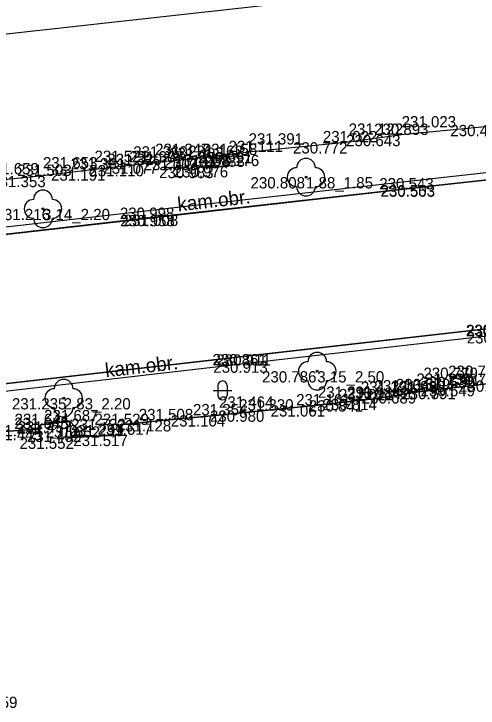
# Model space of a CAD drawing. Extents: x -599516 to -599132, y -1163668 to -1163119.
# Drawn here: x -599448.33 to -599435.97, y -1163526.35 to -1163507.88 of the extents above; entities that cross this region are included whole.
import ezdxf

# ---------------------------------------------------------------- set-up
doc = ezdxf.new("R2010")
doc.units = 0
for name, color, linetype in [('Bod-oznac1', 7, 'Continuous'), ('Bod-oznac2', 7, 'Continuous'), ('Bod-oznac3', 7, 'Continuous'), ('Bod-vyska1', 7, 'Continuous'), ('Bod-vyska2', 7, 'Continuous'), ('Bod-vyska3', 7, 'Continuous'), ('Z_cela-hrobu-dolni-linie', 7, 'Continuous'), ('Z_cela-hrobu-horni-linie', 7, 'Continuous'), ('Z_komunikace', 7, 'Continuous'), ('Z_kultury-znacky', 7, 'Continuous'), ('Z_obvod-kmene-spodek-ve-vysce1_2m', 7, 'Continuous'), ('Z_popis-budov-povrchu', 7, 'Continuous'), ('Z_stromy-kere', 7, 'Continuous'), ('Z_terenni-hrana', 7, 'Continuous'), ('Z_zdi-ohradni', 7, 'Continuous'), ('Z_zpevnene-plochy', 7, 'Continuous')]:
    doc.layers.add(name, color=color, linetype=linetype)

msp = doc.modelspace()

# ---------------------------------------------------------------- linework, layer by layer
at = {"layer": 'Bod-oznac1'}
for p, q in [((-599438.008, -1163511.099), (-599438.008, -1163511.099)), ((-599439.418, -1163511.294), (-599439.418, -1163511.294)), ((-599442.084, -1163511.555), (-599442.084, -1163511.555)), ((-599443.507, -1163511.738), (-599443.507, -1163511.738)), ((-599443.058, -1163511.684), (-599443.058, -1163511.684)), ((-599442.667, -1163511.633), (-599442.667, -1163511.633)), ((-599445.156, -1163511.901), (-599445.156, -1163511.901)), ((-599444.573, -1163511.832), (-599444.573, -1163511.832)), ((-599442.619, -1163511.929), (-599442.619, -1163511.929)), ((-599446.188, -1163512.018), (-599446.188, -1163512.018)), ((-599442.999, -1163511.949), (-599442.999, -1163511.949)), ((-599447.56, -1163512.189), (-599447.56, -1163512.189)), ((-599440.555, -1163512.223), (-599440.555, -1163512.223)), ((-599437.113, -1163512.248), (-599437.113, -1163512.248)), ((-599437.091, -1163512.436), (-599437.091, -1163512.436)), ((-599437.09, -1163512.446), (-599437.09, -1163512.446)), ((-599444.055, -1163513.033), (-599444.055, -1163513.033)), ((-599447.56, -1163513.067), (-599447.56, -1163513.067)), ((-599444.033, -1163513.221), (-599444.033, -1163513.221)), ((-599444.032, -1163513.231), (-599444.032, -1163513.231)), ((-599441.683, -1163516.929), (-599441.683, -1163516.929)), ((-599441.682, -1163516.939), (-599441.682, -1163516.939)), ((-599441.66, -1163517.128), (-599441.66, -1163517.128)), ((-599440.256, -1163517.386), (-599440.256, -1163517.386)), ((-599436.692, -1163517.591), (-599436.692, -1163517.591)), ((-599436.035, -1163517.537), (-599436.035, -1163517.537)), ((-599436.651, -1163517.829), (-599436.651, -1163517.829)), ((-599436.651, -1163517.831), (-599436.651, -1163517.831)), ((-599436.025, -1163517.754), (-599436.025, -1163517.754)), ((-599437.614, -1163517.946), (-599437.614, -1163517.946)), ((-599447.008, -1163518.104), (-599447.008, -1163518.104)), ((-599439.095, -1163518.16), (-599439.095, -1163518.16)), ((-599438.73, -1163518.122), (-599438.73, -1163518.122)), ((-599440.238, -1163518.293), (-599440.238, -1163518.293)), ((-599442.872, -1163518.558), (-599442.872, -1163518.558)), ((-599441.648, -1163518.432), (-599441.648, -1163518.432)), ((-599446.846, -1163518.718), (-599446.846, -1163518.718)), ((-599444.321, -1163518.689), (-599444.321, -1163518.689)), ((-599447.636, -1163518.922), (-599447.636, -1163518.922)), ((-599447.622, -1163518.817), (-599447.622, -1163518.817)), ((-599445.506, -1163518.817), (-599445.506, -1163518.817)), ((-599446.602, -1163518.97), (-599446.602, -1163518.97)), ((-599445.475, -1163519.079), (-599445.475, -1163519.079)), ((-599446.807, -1163519.152), (-599446.807, -1163519.152))]:
    msp.add_line(p, q, dxfattribs=at)
at = {"layer": 'Bod-oznac2'}
for p, q in [((-599438.008, -1163511.099), (-599438.008, -1163511.099)), ((-599439.418, -1163511.294), (-599439.418, -1163511.294)), ((-599442.084, -1163511.555), (-599442.084, -1163511.555)), ((-599443.507, -1163511.738), (-599443.507, -1163511.738)), ((-599443.058, -1163511.684), (-599443.058, -1163511.684)), ((-599442.667, -1163511.633), (-599442.667, -1163511.633)), ((-599445.156, -1163511.901), (-599445.156, -1163511.901)), ((-599444.573, -1163511.832), (-599444.573, -1163511.832)), ((-599442.619, -1163511.929), (-599442.619, -1163511.929)), ((-599446.188, -1163512.018), (-599446.188, -1163512.018)), ((-599442.999, -1163511.949), (-599442.999, -1163511.949)), ((-599447.56, -1163512.189), (-599447.56, -1163512.189)), ((-599436.692, -1163517.591), (-599436.692, -1163517.591)), ((-599436.035, -1163517.537), (-599436.035, -1163517.537)), ((-599436.025, -1163517.754), (-599436.025, -1163517.754)), ((-599437.614, -1163517.946), (-599437.614, -1163517.946)), ((-599439.095, -1163518.16), (-599439.095, -1163518.16)), ((-599438.73, -1163518.122), (-599438.73, -1163518.122)), ((-599440.238, -1163518.293), (-599440.238, -1163518.293)), ((-599442.872, -1163518.558), (-599442.872, -1163518.558)), ((-599441.648, -1163518.432), (-599441.648, -1163518.432)), ((-599446.846, -1163518.718), (-599446.846, -1163518.718)), ((-599444.321, -1163518.689), (-599444.321, -1163518.689)), ((-599447.636, -1163518.922), (-599447.636, -1163518.922)), ((-599447.622, -1163518.817), (-599447.622, -1163518.817)), ((-599445.506, -1163518.817), (-599445.506, -1163518.817)), ((-599445.475, -1163519.079), (-599445.475, -1163519.079)), ((-599446.807, -1163519.152), (-599446.807, -1163519.152))]:
    msp.add_line(p, q, dxfattribs=at)
at = {"layer": 'Bod-oznac3'}
for p, q in [((-599438.008, -1163511.099), (-599438.008, -1163511.099)), ((-599439.418, -1163511.294), (-599439.418, -1163511.294)), ((-599442.084, -1163511.555), (-599442.084, -1163511.555)), ((-599445.156, -1163511.901), (-599445.156, -1163511.901)), ((-599444.573, -1163511.832), (-599444.573, -1163511.832)), ((-599446.188, -1163512.018), (-599446.188, -1163512.018)), ((-599447.56, -1163512.189), (-599447.56, -1163512.189)), ((-599437.614, -1163517.946), (-599437.614, -1163517.946)), ((-599439.095, -1163518.16), (-599439.095, -1163518.16)), ((-599438.73, -1163518.122), (-599438.73, -1163518.122)), ((-599440.238, -1163518.293), (-599440.238, -1163518.293)), ((-599442.872, -1163518.558), (-599442.872, -1163518.558)), ((-599446.807, -1163519.152), (-599446.807, -1163519.152))]:
    msp.add_line(p, q, dxfattribs=at)
at = {"layer": 'Z_cela-hrobu-dolni-linie'}
for points in [[(-599435.23, -1163510.833), (-599438.008, -1163511.099), (-599439.418, -1163511.294), (-599442.084, -1163511.555), (-599442.667, -1163511.633), (-599443.058, -1163511.684), (-599443.507, -1163511.738), (-599444.573, -1163511.832), (-599445.156, -1163511.901), (-599446.188, -1163512.018), (-599447.56, -1163512.189), (-599449.119, -1163512.348), (-599449.987, -1163512.469), (-599451.605, -1163512.656), (-599454.27, -1163512.933), (-599458.25, -1163513.395), (-599461.066, -1163513.751), (-599462.144, -1163513.815), (-599462.685, -1163513.906), (-599463.788, -1163514.036), (-599466.491, -1163514.331), (-599469.24, -1163514.642)], [(-599443.058, -1163511.684), (-599443.507, -1163511.738)], [(-599429.704, -1163517.085), (-599432.337, -1163517.351), (-599434.997, -1163517.633), (-599436.025, -1163517.754), (-599436.651, -1163517.829), (-599437.614, -1163517.946), (-599438.73, -1163518.122), (-599439.095, -1163518.16), (-599440.238, -1163518.293), (-599441.648, -1163518.432), (-599442.872, -1163518.558), (-599444.321, -1163518.689), (-599445.506, -1163518.817), (-599445.475, -1163519.079), (-599446.807, -1163519.152), (-599446.846, -1163518.718), (-599447.622, -1163518.817), (-599447.636, -1163518.922), (-599449.534, -1163519.065)]]:
    msp.add_lwpolyline(points, dxfattribs=at)
at = {"layer": 'Z_cela-hrobu-horni-linie'}
for points in [[(-599435.23, -1163510.833), (-599438.008, -1163511.099), (-599438.008, -1163511.099), (-599439.418, -1163511.294), (-599439.418, -1163511.294), (-599442.084, -1163511.555), (-599442.084, -1163511.555), (-599443.507, -1163511.738), (-599444.573, -1163511.832), (-599444.573, -1163511.832), (-599445.156, -1163511.901), (-599445.156, -1163511.901), (-599446.188, -1163512.018), (-599446.188, -1163512.018), (-599447.56, -1163512.189), (-599447.56, -1163512.189), (-599449.119, -1163512.348)], [(-599449.534, -1163519.065), (-599447.636, -1163518.922), (-599447.622, -1163518.817), (-599446.846, -1163518.718), (-599446.807, -1163519.152), (-599446.807, -1163519.152), (-599445.475, -1163519.079), (-599445.506, -1163518.817), (-599444.321, -1163518.689), (-599442.872, -1163518.558), (-599442.872, -1163518.558), (-599441.648, -1163518.432), (-599440.238, -1163518.293), (-599440.238, -1163518.293), (-599439.095, -1163518.16), (-599439.095, -1163518.16), (-599438.73, -1163518.122), (-599438.73, -1163518.122), (-599437.614, -1163517.946), (-599437.614, -1163517.946), (-599434.997, -1163517.633)]]:
    msp.add_lwpolyline(points, dxfattribs=at)
at = {"layer": 'Z_komunikace'}
for points in [[(-599473.086, -1163516.534), (-599466.549, -1163515.844), (-599459.082, -1163514.927), (-599451.472, -1163514.076), (-599444.032, -1163513.231), (-599437.09, -1163512.446), (-599427.751, -1163511.414), (-599421.407, -1163510.664)], [(-599421.581, -1163514.662), (-599428.36, -1163515.423), (-599434.819, -1163516.148), (-599441.683, -1163516.929), (-599449.913, -1163517.876), (-599458.749, -1163518.857), (-599467.027, -1163519.79), (-599473.501, -1163520.532), (-599473.927, -1163520.461), (-599474.378, -1163520.597), (-599474.641, -1163520.812), (-599479.573, -1163521.271)]]:
    msp.add_lwpolyline(points, dxfattribs=at)
at = {"layer": 'Z_kultury-znacky'}
for p, q in [((-599442.902, -1163517.771), (-599442.902, -1163518.021)), ((-599442.652, -1163517.771), (-599442.652, -1163518.021)), ((-599443.027, -1163517.896), (-599442.527, -1163517.896))]:
    msp.add_line(p, q, dxfattribs=at)
for centre, start, end in [((-599442.778, -1163517.771), 0, 180), ((-599442.778, -1163518.021), 180, 0)]:
    msp.add_arc(centre, 0.125, start, end, dxfattribs=at)
at = {"layer": 'Z_stromy-kere'}
for centre in [(-599440.555, -1163512.223), (-599447.56, -1163513.067), (-599440.256, -1163517.386), (-599447.008, -1163518.104)]:
    msp.add_circle(centre, 0.025, dxfattribs=at)
for centre, start, end in [((-599440.555, -1163511.973), 0, 180), ((-599440.805, -1163512.223), 90, 270), ((-599440.305, -1163512.223), 270, 90), ((-599440.555, -1163512.473), 180, 0), ((-599447.56, -1163512.817), 0, 180), ((-599447.81, -1163513.067), 90, 270), ((-599447.31, -1163513.067), 270, 90), ((-599447.56, -1163513.317), 180, 0), ((-599440.256, -1163517.136), 0, 180), ((-599440.506, -1163517.386), 90, 270), ((-599440.006, -1163517.386), 270, 90), ((-599447.008, -1163517.854), 0, 180), ((-599440.256, -1163517.636), 180, 0), ((-599447.258, -1163518.104), 90, 270), ((-599446.758, -1163518.104), 270, 90), ((-599447.008, -1163518.354), 180, 0)]:
    msp.add_arc(centre, 0.25, start, end, dxfattribs=at)
at = {"layer": 'Z_terenni-hrana'}
msp.add_lwpolyline([(-599446.807, -1163519.152), (-599446.602, -1163518.97), (-599446.846, -1163518.718)], dxfattribs=at)
at = {"layer": 'Z_zdi-ohradni'}
msp.add_line((-599479.185, -1163511.843), (-599421.751, -1163505.409), dxfattribs=at)
at = {"layer": 'Z_zpevnene-plochy'}
for points in [[(-599473.087, -1163516.524), (-599473.107, -1163516.335), (-599466.572, -1163515.646), (-599459.106, -1163514.729), (-599451.495, -1163513.878), (-599444.055, -1163513.033), (-599437.113, -1163512.248), (-599427.774, -1163511.216), (-599421.459, -1163510.469), (-599421.021, -1163510.284), (-599420.396, -1163509.389), (-599420.24, -1163509.498)], [(-599473.087, -1163516.524), (-599466.55, -1163515.834), (-599459.083, -1163514.917), (-599451.473, -1163514.066), (-599444.033, -1163513.221), (-599437.091, -1163512.436), (-599427.752, -1163511.404), (-599421.41, -1163510.654), (-599420.897, -1163510.438), (-599420.24, -1163509.498)], [(-599442.667, -1163511.633), (-599442.619, -1163511.929), (-599442.999, -1163511.949), (-599443.058, -1163511.684)], [(-599443.058, -1163511.684), (-599442.999, -1163511.949), (-599442.619, -1163511.929), (-599442.667, -1163511.633)], [(-599419.671, -1163519.873), (-599419.717, -1163516.476), (-599420.045, -1163515.835), (-599420.256, -1163515.089), (-599420.887, -1163514.692), (-599421.581, -1163514.672), (-599428.359, -1163515.433), (-599434.818, -1163516.158), (-599441.682, -1163516.939), (-599449.912, -1163517.886), (-599458.748, -1163518.867), (-599467.026, -1163519.8), (-599473.501, -1163520.542), (-599473.926, -1163520.471), (-599474.373, -1163520.606), (-599474.637, -1163520.822), (-599479.572, -1163521.281), (-599480.282, -1163521.415), (-599480.802, -1163521.956), (-599481.292, -1163522.751)], [(-599419.671, -1163519.873), (-599419.861, -1163519.876), (-599419.906, -1163516.524), (-599420.223, -1163515.904), (-599420.418, -1163515.211), (-599420.944, -1163514.88), (-599421.573, -1163514.862), (-599428.338, -1163515.622), (-599434.796, -1163516.347), (-599441.66, -1163517.128), (-599449.89, -1163518.075), (-599458.727, -1163519.056), (-599467.004, -1163519.989), (-599473.506, -1163520.734), (-599473.914, -1163520.666), (-599474.282, -1163520.777), (-599474.562, -1163521.005), (-599479.545, -1163521.469), (-599480.187, -1163521.591), (-599480.651, -1163522.073), (-599481.13, -1163522.851), (-599481.292, -1163522.751)], [(-599436.025, -1163517.754), (-599436.035, -1163517.537), (-599436.692, -1163517.591), (-599436.651, -1163517.829)], [(-599436.025, -1163517.754), (-599436.035, -1163517.537), (-599436.692, -1163517.591), (-599436.651, -1163517.831)]]:
    msp.add_lwpolyline(points, dxfattribs=at)

# ---------------------------------------------------------------- texts
at = {"layer": 'Bod-vyska1'}
for s, p in [('230.467', (-599436.711, -1163511.133)), ('230.643', (-599439.488, -1163511.399)), ('230.772', (-599440.901, -1163511.594)), ('230.991', (-599443.437, -1163511.855)), ('231.003', (-599444.881, -1163512.038)), ('231.012', (-599444.33, -1163511.984)), ('231.008', (-599444.041, -1163511.933)), ('231.110', (-599446.324, -1163512.201)), ('231.077', (-599445.952, -1163512.132)), ('230.976', (-599444.078, -1163512.229)), ('231.191', (-599447.346, -1163512.318)), ('230.983', (-599444.467, -1163512.249)), ('231.353', (-599448.938, -1163512.489)), ('230.808', (-599442.033, -1163512.523)), ('230.543', (-599438.604, -1163512.548)), ('230.553', (-599438.571, -1163512.736)), ('230.503', (-599438.568, -1163512.746)), ('230.998', (-599445.512, -1163513.333)), ('231.216', (-599448.822, -1163513.367)), ('230.958', (-599445.5, -1163513.531)), ('231.008', (-599445.407, -1163513.521)), ('230.456', (-599436.299, -1163516.448)), ('230.506', (-599436.284, -1163516.458)), ('230.508', (-599436.274, -1163516.647)), ('230.861', (-599443.047, -1163517.229)), ('230.911', (-599442.942, -1163517.239)), ('230.913', (-599443.024, -1163517.428)), ('230.786', (-599441.726, -1163517.686)), ('230.579', (-599438.162, -1163517.891)), ('230.539', (-599437.503, -1163517.837)), ('230.557', (-599436.478, -1163517.933)), ('230.791', (-599438.017, -1163518.131)), ('230.591', (-599438.015, -1163518.129)), ('230.549', (-599437.505, -1163518.054)), ('230.689', (-599439.071, -1163518.246)), ('231.235', (-599448.386, -1163518.404)), ('230.841', (-599440.482, -1163518.46)), ('230.814', (-599440.117, -1163518.422)), ('231.061', (-599441.498, -1163518.593)), ('231.104', (-599444.155, -1163518.858)), ('230.980', (-599443.114, -1163518.732)), ('231.437', (-599448.237, -1163519.018)), ('231.128', (-599445.595, -1163518.989)), ('231.445', (-599449.036, -1163519.222)), ('231.444', (-599449.034, -1163519.117)), ('231.299', (-599446.861, -1163519.117)), ('231.402', (-599447.989, -1163519.27)), ('231.517', (-599446.751, -1163519.379)), ('231.552', (-599448.185, -1163519.452))]:
    msp.add_text(s, height=0.3, dxfattribs=at).set_placement(p)
at = {"layer": 'Bod-vyska2'}
for s, p in [('230.893', (-599438.742, -1163511.099)), ('231.022', (-599440.106, -1163511.294)), ('231.162', (-599443.689, -1163511.684)), ('231.158', (-599443.304, -1163511.633)), ('231.111', (-599442.617, -1163511.555)), ('231.307', (-599445.262, -1163511.832)), ('231.403', (-599444.2, -1163511.738)), ('231.361', (-599446.819, -1163512.018)), ('231.320', (-599445.844, -1163511.901)), ('231.183', (-599443.636, -1163511.949)), ('231.176', (-599443.251, -1163511.929)), ('231.503', (-599448.248, -1163512.189)), ('230.779', (-599437.428, -1163517.591)), ('230.739', (-599436.77, -1163517.537)), ('230.749', (-599436.766, -1163517.754)), ('231.089', (-599438.296, -1163517.946)), ('230.984', (-599439.47, -1163518.122)), ('231.161', (-599440.817, -1163518.293)), ('231.011', (-599439.679, -1163518.16)), ('231.330', (-599442.336, -1163518.432)), ('231.508', (-599445.009, -1163518.689)), ('231.354', (-599443.566, -1163518.558)), ('231.644', (-599448.316, -1163518.817)), ('231.687', (-599447.53, -1163518.718)), ('231.529', (-599446.189, -1163518.817)), ('231.645', (-599448.325, -1163518.922)), ('231.652', (-599447.49, -1163519.152)), ('231.617', (-599446.107, -1163519.079)), ('231.859', (-599449.69, -1163526.346))]:
    msp.add_text(s, height=0.3, dxfattribs=at).set_placement(p)
at = {"layer": 'Bod-vyska3'}
for s, p in [('231.023', (-599438.008, -1163510.899)), ('231.122', (-599439.418, -1163511.094)), ('231.391', (-599442.084, -1163511.355)), ('231.347', (-599444.573, -1163511.632)), ('231.521', (-599446.188, -1163511.818)), ('231.360', (-599445.156, -1163511.701)), ('231.653', (-599447.56, -1163511.989)), ('231.659', (-599449.119, -1163512.148)), ('231.139', (-599437.614, -1163517.746)), ('231.191', (-599439.095, -1163517.96)), ('231.164', (-599438.73, -1163517.922)), ('231.291', (-599440.238, -1163518.093)), ('231.464', (-599442.872, -1163518.358)), ('231.722', (-599446.807, -1163518.952))]:
    msp.add_text(s, height=0.3, dxfattribs=at).set_placement(p)
at = {"layer": 'Z_obvod-kmene-spodek-ve-vysce1_2m'}
for s, p in [('1.88_1.85', (-599440.555, -1163512.523)), ('3.14_2.20', (-599447.56, -1163513.367)), ('3.15_2.50', (-599440.256, -1163517.686)), ('2.83_2.20', (-599447.008, -1163518.404))]:
    msp.add_text(s, height=0.3, dxfattribs=at).set_placement(p)
at = {"layer": 'Z_popis-budov-povrchu'}
for p in [(-599443.957, -1163513.136), (-599445.884, -1163517.549)]:
    msp.add_text('kam.obr.', height=0.375, rotation=6.4644, dxfattribs=at).set_placement(p)

doc.saveas('drawing.dxf')
